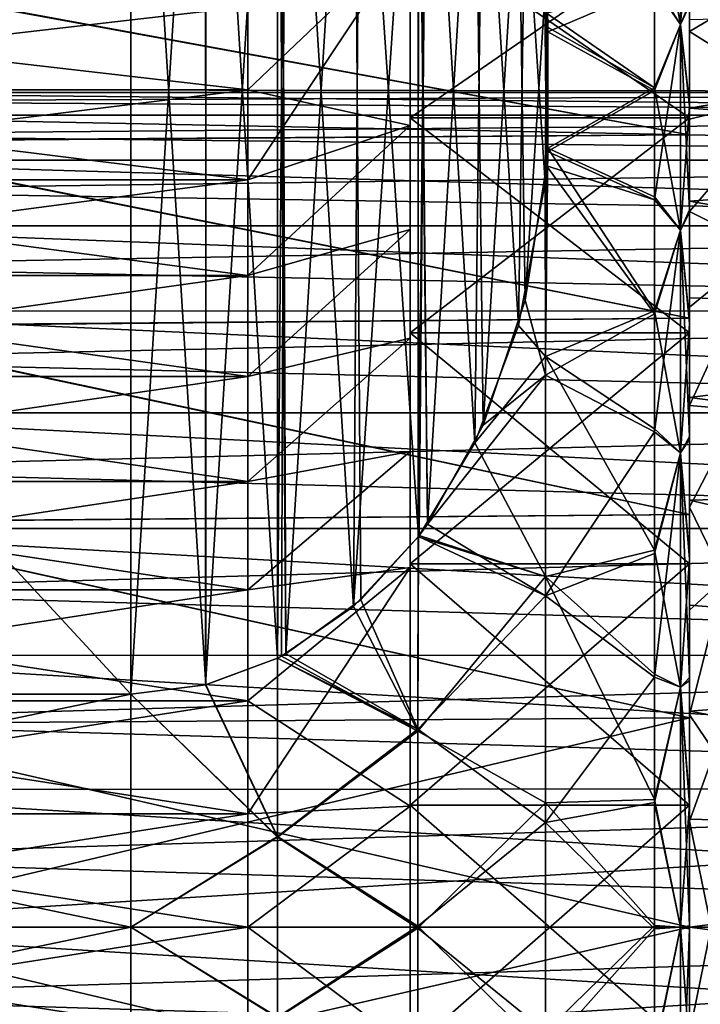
# Model space of a CAD drawing. Header units: metres. Extents: x 26 to 263, y -109 to 109.
# Tile 324 of 656: x 58 to 63, y 76 to 83. Entities that reach past the tile are written whole.
import ezdxf

# ---------------------------------------------------------------- set-up
doc = ezdxf.new("R2010")
doc.units = ezdxf.units.M
doc.layers.add('solid_500750', color=7, linetype='CONTINUOUS')

msp = doc.modelspace()

# ---------------------------------------------------------------- linework, layer by layer
at = {"layer": 'solid_500750'}
for points in [[(58.760601, 86.630127, -15.062011), (50.760601, 77.969872, -20.06201), (50.760601, 86.630127, -15.062011)], [(58.760601, 86.630127, -15.062011), (58.760601, 77.969872, -20.06201), (50.760601, 77.969872, -20.06201)], [(58.760601, 77.969872, 5.7226), (50.760601, 86.630127, 0.722599), (50.760601, 77.969872, 5.7226)], [(58.760601, 77.969872, 5.7226), (58.760601, 86.630127, 0.722599), (50.760601, 86.630127, 0.722599)], [(59.299637, 86.563477, -15.100492), (58.760601, 77.969872, -20.06201), (58.760601, 86.630127, -15.062011)], [(59.299049, 78.036392, 5.684196), (58.760601, 86.630127, 0.722599), (58.760601, 77.969872, 5.7226)], [(59.296432, 86.564552, 0.760458), (58.760601, 86.630127, 0.722599), (59.299049, 78.036392, 5.684196)], [(59.296757, 78.03553, -20.024105), (58.760601, 77.969872, -20.06201), (59.299637, 86.563477, -15.100492)], [(59.296432, 86.564552, 0.760458), (59.299049, 78.036392, 5.684196), (59.810482, 78.227882, 5.573639)], [(59.296432, 86.564552, 0.760458), (59.810482, 78.227882, 5.573639), (59.810947, 86.372299, 0.871454)], [(59.296757, 78.03553, -20.024105), (59.299637, 86.563477, -15.100492), (59.810547, 86.372108, -15.210976)], [(59.296757, 78.03553, -20.024105), (59.810547, 86.372108, -15.210976), (59.810955, 78.227699, -19.913153)], [(59.810947, 86.372299, 0.871454), (59.810482, 78.227882, 5.573639), (59.86974, 78.259109, 5.555609)], [(59.810955, 78.227699, -19.913153), (59.810547, 86.372108, -15.210976), (59.869553, 86.341019, -15.228925)], [(59.83873, 86.357964, 0.879731), (59.810947, 86.372299, 0.871454), (59.86974, 78.259109, 5.555609)], [(59.839413, 78.242393, -19.904671), (59.810955, 78.227699, -19.913153), (59.869553, 86.341019, -15.228925)], [(60.355129, 86.002655, 1.08487), (59.83873, 86.357964, 0.879731), (59.86974, 78.259109, 5.555609)], [(60.356102, 78.59819, -19.699249), (59.839413, 78.242393, -19.904671), (59.869553, 86.341019, -15.228925)], [(60.356102, 78.59819, -19.699249), (59.869553, 86.341019, -15.228925), (60.407326, 85.95652, -15.450916)], [(60.355129, 86.002655, 1.08487), (59.86974, 78.259109, 5.555609), (60.408428, 78.64447, 5.333119)], [(60.355129, 86.002655, 1.08487), (60.408428, 78.64447, 5.333119), (60.819786, 79.098885, 5.070766)], [(60.355129, 86.002655, 1.08487), (60.819786, 79.098885, 5.070766), (60.817135, 85.504669, 1.372382)], [(60.356102, 78.59819, -19.699249), (60.407326, 85.95652, -15.450916), (60.819721, 85.501205, -15.713792)], [(60.356102, 78.59819, -19.699249), (60.819721, 85.501205, -15.713792), (60.817192, 79.095398, -19.412186)], [(60.817135, 85.504669, 1.372382), (60.819786, 79.098885, 5.070766), (60.884769, 79.187988, 5.019321)], [(60.824238, 85.495216, 1.37784), (60.817135, 85.504669, 1.372382), (60.884769, 79.187988, 5.019321)], [(60.817192, 79.095398, -19.412186), (60.819721, 85.501205, -15.713792), (60.883392, 85.413963, -15.764163)], [(61.223305, 84.833504, 1.759878), (60.824238, 85.495216, 1.37784), (60.884769, 79.187988, 5.019321)], [(60.825344, 79.106262, -19.405916), (60.817192, 79.095398, -19.412186), (60.883392, 85.413963, -15.764163)], [(61.224361, 79.768677, -19.02347), (60.825344, 79.106262, -19.405916), (60.883392, 85.413963, -15.764163)], [(61.224361, 79.768677, -19.02347), (60.883392, 85.413963, -15.764163), (61.282352, 84.706352, -16.172703)], [(61.223305, 84.833504, 1.759878), (60.884769, 79.187988, 5.019321), (61.283642, 79.896553, 4.610232)], [(61.223305, 84.833504, 1.759878), (61.283642, 79.896553, 4.610232), (61.537041, 83.991653, 2.245924)], [(61.224361, 79.768677, -19.02347), (61.282352, 84.706352, -16.172703), (61.537781, 80.611, -18.537153)], [(61.537781, 80.611, -18.537153), (61.282352, 84.706352, -16.172703), (61.583851, 83.811394, -16.689407)], [(62.696014, 82.765228, -16.068329), (62.510601, 83.768112, -15.659689), (62.696014, 84.077682, -14.947389)], [(62.696014, 84.077682, 0.607977), (62.510601, 83.040718, 1.90858), (62.696014, 82.765228, 1.728919)], [(62.696014, 82.765228, -16.068329), (62.696014, 84.077682, -14.947389), (62.760601, 82.92218, -15.504737)], [(62.696014, 84.077682, 0.607977), (62.696014, 82.765228, 1.728919), (62.760601, 83.588524, 0.589672)], [(61.726429, 82.970695, 2.835372), (61.747639, 82.712921, 2.984197), (61.730698, 84.033981, 2.034647)], [(62.510601, 83.040718, 1.90858), (61.730698, 84.033981, 2.034647), (61.747639, 82.712921, 2.984197)], [(61.537041, 83.991653, 2.245924), (61.283642, 79.896553, 4.610232), (61.584633, 80.791809, 4.093354)], [(61.537041, 83.991653, 2.245924), (61.584633, 80.791809, 4.093354), (61.726429, 82.970695, 2.835372)], [(61.537781, 80.611, -18.537153), (61.583851, 83.811394, -16.689407), (61.726715, 81.63221, -17.947561)], [(61.726715, 81.63221, -17.947561), (61.583851, 83.811394, -16.689407), (61.737873, 82.846703, -17.24637)], [(62.696014, 82.765228, -16.068329), (62.510601, 83.059158, -16.23427), (62.510601, 83.768112, -15.659689)], [(62.696014, 82.765228, 1.728919), (62.760601, 82.905258, 1.178748), (62.760601, 83.588524, 0.589672)], [(60.760601, 83.479042, 0.629016), (62.760601, 83.479042, 0.629016), (62.760601, 82.097427, 1.704394)], [(60.760601, 83.479042, 0.629016), (62.760601, 82.097427, 1.704394), (60.760601, 82.097427, 1.704394)], [(60.760601, 82.097427, -16.043806), (62.760601, 82.097427, -16.043806), (62.760601, 83.479042, -14.968427)], [(60.760601, 83.479042, -14.968427), (60.760601, 82.097427, -16.043806), (62.760601, 83.479042, -14.968427)], [(60.760601, 82.042526, -15.933355), (60.760601, 82.097427, -16.043806), (60.760601, 83.479042, -14.968427)], [(60.760601, 83.406883, -14.868403), (60.760601, 82.042526, -15.933355), (60.760601, 83.479042, -14.968427)], [(60.760601, 82.042671, 1.593846), (60.760601, 83.479042, 0.629016), (60.760601, 82.097427, 1.704394)], [(60.760601, 82.042671, 1.593846), (60.760601, 83.407005, 0.528874), (60.760601, 83.479042, 0.629016)], [(62.760601, 82.181732, 1.703867), (62.760601, 82.097427, 1.704394), (62.760601, 83.479042, 0.629016)], [(62.760601, 82.905258, 1.178748), (62.760601, 82.181732, 1.703867), (62.760601, 83.479042, 0.629016)], [(62.760601, 82.92218, -15.504737), (62.760601, 83.479042, -14.968427), (62.760601, 82.097427, -16.043806)], [(59.598598, 82.298134, -0.042226), (60.760601, 83.407005, 0.528874), (60.760601, 82.042671, 1.593846)], [(59.598598, 82.896416, -0.592025), (60.760601, 83.407005, 0.528874), (59.598598, 82.298134, -0.042226)], [(59.598598, 81.653809, -14.793045), (60.760601, 82.042526, -15.933355), (60.760601, 83.406883, -14.868403)], [(59.598598, 82.298004, -14.297295), (60.760601, 83.406883, -14.868403), (59.598598, 82.896286, -13.747509)], [(59.598598, 81.653809, -14.793045), (60.760601, 83.406883, -14.868403), (59.598598, 82.298004, -14.297295)], [(62.760601, 83.313576, 1.080968), (62.760601, 82.715614, 1.523746), (63.72274, 83.285606, 1.151376)], [(62.760601, 83.174477, 0.766727), (62.760601, 82.715614, 1.523746), (62.760601, 83.313576, 1.080968)], [(62.760601, 82.715614, 1.523746), (63.483849, 82.263809, 1.842609), (63.72274, 83.285606, 1.151376)], [(56.410603, 83.139763, -15.136362), (62.760601, 83.174477, -15.106138), (62.760601, 81.976776, -16.002111)], [(56.41061, 83.143684, 0.793587), (62.760601, 81.976776, 1.6627), (62.760601, 83.174477, 0.766727)], [(62.760601, 83.174477, 0.766727), (62.760601, 81.976776, 1.6627), (62.760601, 82.715614, 1.523746)], [(62.760601, 83.174477, -15.106138), (62.760601, 82.801743, -15.689684), (62.760601, 82.167519, -16.122379)], [(62.760601, 81.976776, -16.002111), (62.760601, 83.174477, -15.106138), (62.760601, 82.167519, -16.122379)], [(56.410599, 81.928368, -16.03376), (56.410603, 83.139763, -15.136362), (62.760601, 81.976776, -16.002111)], [(56.41061, 83.143684, 0.793587), (56.410614, 81.932594, 1.691664), (62.760601, 81.976776, 1.6627)], [(61.737873, 82.846703, -17.24637), (62.510601, 83.059158, -16.23427), (62.510601, 82.313019, -16.745514)], [(62.510601, 82.293678, 2.41822), (62.510601, 83.040718, 1.90858), (61.747639, 82.712921, 2.984197)], [(62.696014, 82.765228, -16.068329), (62.510601, 82.313019, -16.745514), (62.510601, 83.059158, -16.23427)], [(62.696014, 82.765228, 1.728919), (62.510601, 83.040718, 1.90858), (62.510601, 82.293678, 2.41822)], [(61.726429, 82.970695, 2.835372), (61.584633, 80.791809, 4.093354), (61.737976, 81.754631, 3.537469)], [(61.726429, 82.970695, 2.835372), (61.737976, 81.754631, 3.537469), (61.747639, 82.712921, 2.984197)], [(59.598598, 82.896286, -13.747509), (54.4226, 82.896523, -13.747274), (54.4226, 82.298271, -14.29707)], [(59.598598, 82.896416, -0.592025), (59.598598, 82.298134, -0.042226), (54.4226, 82.895927, -0.591542)], [(59.598598, 82.298004, -14.297295), (59.598598, 82.896286, -13.747509), (54.4226, 82.298271, -14.29707)], [(59.598598, 82.298134, -0.042226), (54.4226, 82.297638, -0.04181), (54.4226, 82.895927, -0.591542)], [(62.696014, 82.765228, -16.068329), (62.760601, 82.92218, -15.504737), (62.760601, 82.19957, -16.031425)], [(62.696014, 82.765228, 1.728919), (62.760601, 82.181732, 1.703867), (62.760601, 82.905258, 1.178748)], [(62.760601, 82.19957, -16.031425), (62.760601, 82.92218, -15.504737), (62.760601, 82.097427, -16.043806)], [(62.760601, 82.167519, -16.122379), (67.093597, 82.907692, -15.704839), (67.285233, 81.834213, -16.387434)], [(62.760601, 82.167519, -16.122379), (62.760601, 82.801743, -15.689684), (67.093597, 82.907692, -15.704839)], [(61.726715, 81.63221, -17.947561), (61.737873, 82.846703, -17.24637), (61.747158, 81.879791, -17.804621)], [(61.745243, 82.746071, -17.30447), (61.737873, 82.846703, -17.24637), (62.510601, 82.313019, -16.745514)], [(61.747158, 81.879791, -17.804621), (61.737873, 82.846703, -17.24637), (61.745243, 82.746071, -17.30447)], [(61.747158, 81.879791, -17.804621), (61.745243, 82.746071, -17.30447), (62.510601, 82.313019, -16.745514)], [(62.696014, 81.293579, -16.970158), (62.510601, 82.313019, -16.745514), (62.696014, 82.765228, -16.068329)], [(62.696014, 82.765228, 1.728919), (62.510601, 82.293678, 2.41822), (62.510601, 81.510674, 2.865302)], [(62.696014, 82.765228, 1.728919), (62.510601, 81.510674, 2.865302), (62.696014, 81.293579, 2.630747)], [(62.696014, 82.765228, -16.068329), (62.760601, 82.19957, -16.031425), (62.760601, 81.438606, -16.493156)], [(62.696014, 81.293579, -16.970158), (62.696014, 82.765228, -16.068329), (62.760601, 81.438606, -16.493156)], [(62.696014, 82.765228, 1.728919), (62.696014, 81.293579, 2.630747), (62.760601, 82.181732, 1.703867)], [(61.747639, 82.712921, 2.984197), (61.737976, 81.754631, 3.537469), (61.745438, 81.85701, 3.478362)], [(62.510601, 82.293678, 2.41822), (61.747639, 82.712921, 2.984197), (61.745438, 81.85701, 3.478362)], [(62.760601, 82.715614, 1.523746), (62.760601, 82.087814, 1.923639), (63.483849, 82.263809, 1.842609)], [(62.760601, 81.976776, 1.6627), (62.760601, 82.087814, 1.923639), (62.760601, 82.715614, 1.523746)], [(61.747158, 81.879791, -17.804621), (62.510601, 82.313019, -16.745514), (62.510601, 81.53083, -17.194223)], [(62.696014, 81.293579, -16.970158), (62.510601, 81.53083, -17.194223), (62.510601, 82.313019, -16.745514)], [(59.598598, 82.298004, -14.297295), (54.4226, 82.298271, -14.29707), (54.4226, 81.654114, -14.792826)], [(59.598598, 82.298134, -0.042226), (59.598598, 81.653946, 0.453534), (54.4226, 82.297638, -0.04181)], [(59.598598, 81.653809, -14.793045), (59.598598, 82.298004, -14.297295), (54.4226, 81.654114, -14.792826)], [(59.598598, 81.653946, 0.453534), (54.4226, 81.653427, 0.453902), (54.4226, 82.297638, -0.04181)], [(55.760601, 82.300003, -7.169695), (71.760597, 82.279137, -7.66371), (71.760597, 82.279137, -6.675701)], [(55.760601, 82.300003, -7.169695), (55.760601, 82.279503, -7.665216), (71.760597, 82.279137, -7.66371)], [(55.760601, 82.279503, -6.674174), (55.760601, 82.300003, -7.169695), (71.760597, 82.279137, -6.675701)], [(55.760601, 82.279503, -7.665216), (55.760601, 82.218155, -8.157348), (71.760597, 82.279137, -7.66371)], [(55.760601, 82.279503, -6.674174), (71.760597, 82.279137, -6.675701), (71.760597, 82.11618, -5.696024)], [(55.760601, 82.218155, -6.182043), (55.760601, 82.279503, -6.674174), (71.760597, 82.11618, -5.696024)], [(55.760601, 82.218155, -8.157348), (71.760597, 82.11618, -8.643387), (71.760597, 82.279137, -7.66371)], [(59.598598, 82.298134, -0.042226), (60.760601, 82.042671, 1.593846), (59.598598, 81.653946, 0.453534)], [(62.510601, 81.510674, 2.865302), (62.510601, 82.293678, 2.41822), (61.745438, 81.85701, 3.478362)], [(62.760601, 81.426514, 2.28342), (63.283379, 81.166252, 2.421638), (63.483849, 82.263809, 1.842609)], [(62.760601, 82.087814, 1.923639), (62.760601, 81.426514, 2.28342), (63.483849, 82.263809, 1.842609)], [(55.760601, 82.218155, -8.157348), (55.760601, 82.116371, -8.642727), (71.760597, 82.11618, -8.643387)], [(55.760601, 82.116371, -5.696664), (55.760601, 82.218155, -6.182043), (71.760597, 82.11618, -5.696024)], [(62.696014, 81.293579, 2.630747), (62.760601, 81.41996, 2.163998), (62.760601, 82.181732, 1.703867)], [(62.760601, 81.438606, -16.493156), (62.760601, 82.19957, -16.031425), (62.760601, 82.097427, -16.043806)], [(62.760601, 82.181732, 1.703867), (62.760601, 81.41996, 2.163998), (62.760601, 82.097427, 1.704394)], [(62.760601, 81.501144, -16.511282), (62.760601, 82.167519, -16.122379), (67.285233, 81.834213, -16.387434)], [(62.760601, 81.976776, -16.002111), (62.760601, 82.167519, -16.122379), (62.760601, 81.501144, -16.511282)], [(55.760601, 82.116371, -8.642727), (55.760601, 81.974854, -9.118041), (71.760597, 82.11618, -8.643387)], [(55.760601, 82.116371, -5.696664), (71.760597, 82.11618, -5.696024), (71.760597, 81.793785, -4.759147)], [(55.760601, 81.974846, -5.221351), (55.760601, 82.116371, -5.696664), (71.760597, 81.793785, -4.759147)], [(55.760601, 81.974854, -9.118041), (71.760597, 81.793785, -9.580264), (71.760597, 82.11618, -8.643387)], [(60.760601, 82.097427, 1.704394), (62.760601, 82.097427, 1.704394), (62.760601, 80.558273, 2.537331)], [(60.760601, 82.097427, 1.704394), (62.760601, 80.558273, 2.537331), (60.760601, 80.558273, 2.537331)], [(60.760601, 80.558273, -16.876741), (62.760601, 80.558273, -16.876741), (62.760601, 82.097427, -16.043806)], [(60.760601, 82.097427, -16.043806), (60.760601, 80.558273, -16.876741), (62.760601, 82.097427, -16.043806)], [(60.760601, 80.518303, -16.760509), (60.760601, 80.558273, -16.876741), (60.760601, 82.097427, -16.043806)], [(60.760601, 81.297615, -16.378344), (60.760601, 80.518303, -16.760509), (60.760601, 82.097427, -16.043806)], [(60.760601, 82.042526, -15.933355), (60.760601, 81.297615, -16.378344), (60.760601, 82.097427, -16.043806)], [(60.760601, 81.297783, 2.038844), (60.760601, 82.097427, 1.704394), (60.760601, 80.558273, 2.537331)], [(60.760601, 81.297783, 2.038844), (60.760601, 82.042671, 1.593846), (60.760601, 82.097427, 1.704394)], [(62.760601, 81.41996, 2.163998), (62.760601, 80.558273, 2.537331), (62.760601, 82.097427, 1.704394)], [(62.760601, 81.438606, -16.493156), (62.760601, 82.097427, -16.043806), (62.760601, 80.558273, -16.876741)], [(59.598598, 80.968063, 0.891791), (60.760601, 82.042671, 1.593846), (60.760601, 81.297783, 2.038844)], [(59.598598, 81.653946, 0.453534), (60.760601, 82.042671, 1.593846), (59.598598, 80.968063, 0.891791)], [(59.598598, 80.967911, -15.231293), (60.760601, 81.297615, -16.378344), (60.760601, 82.042526, -15.933355)], [(59.598598, 80.967911, -15.231293), (60.760601, 82.042526, -15.933355), (59.598598, 81.653809, -14.793045)], [(62.760601, 81.976776, 1.6627), (62.760601, 81.426514, 2.28342), (62.760601, 82.087814, 1.923639)], [(55.760601, 81.974854, -9.118041), (55.760601, 81.794571, -9.58004), (71.760597, 81.793785, -9.580264)], [(55.760601, 81.794563, -4.759351), (55.760601, 81.974846, -5.221351), (71.760597, 81.793785, -4.759147)], [(56.410599, 81.928368, -16.03376), (62.760601, 81.976776, -16.002111), (62.760601, 80.663048, -16.720224)], [(56.410614, 81.932594, 1.691664), (62.760601, 80.663048, 2.380813), (62.760601, 81.976776, 1.6627)], [(62.760601, 81.976776, 1.6627), (62.760601, 80.663048, 2.380813), (62.760601, 81.426514, 2.28342)], [(62.760601, 81.976776, -16.002111), (62.760601, 81.501144, -16.511282), (62.760601, 80.807663, -16.853626)], [(62.760601, 80.663048, -16.720224), (62.760601, 81.976776, -16.002111), (62.760601, 80.807663, -16.853626)], [(56.410591, 80.603943, -16.74708), (56.410599, 81.928368, -16.03376), (62.760601, 80.663048, -16.720224)], [(56.410614, 81.932594, 1.691664), (56.410599, 80.607994, 2.405846), (62.760601, 80.663048, 2.380813)], [(61.726715, 81.63221, -17.947561), (61.747158, 81.879791, -17.804621), (61.730698, 80.38826, -18.475487)], [(61.730698, 80.38826, -18.475487), (61.747158, 81.879791, -17.804621), (62.510601, 80.715164, -17.579264)], [(62.510601, 81.510674, 2.865302), (61.745438, 81.85701, 3.478362), (61.737976, 81.754631, 3.537469)], [(61.747158, 81.879791, -17.804621), (62.510601, 81.53083, -17.194223), (62.510601, 80.715164, -17.579264)], [(62.760601, 81.501144, -16.511282), (67.285233, 81.834213, -16.387434), (67.441742, 80.685356, -16.945509)], [(55.760601, 81.794571, -9.58004), (55.760601, 81.576744, -10.025568), (71.760597, 81.793785, -9.580264)], [(55.760601, 81.794563, -4.759351), (71.760597, 81.793785, -4.759147), (71.760597, 81.3237, -3.889625)], [(55.760601, 81.576736, -4.313823), (55.760601, 81.794563, -4.759351), (71.760597, 81.3237, -3.889625)], [(55.760601, 81.576744, -10.025568), (71.760597, 81.3237, -10.449785), (71.760597, 81.793785, -9.580264)], [(61.584633, 80.791809, 4.093354), (61.730698, 80.255356, 4.183254), (61.737976, 81.754631, 3.537469)], [(62.510601, 80.694206, 3.248715), (61.737976, 81.754631, 3.537469), (61.730698, 80.255356, 4.183254)], [(62.510601, 80.694206, 3.248715), (62.510601, 81.510674, 2.865302), (61.737976, 81.754631, 3.537469)], [(59.598598, 81.653809, -14.793045), (54.4226, 81.654114, -14.792826), (54.4226, 80.968262, -15.231086)], [(59.598598, 81.653946, 0.453534), (59.598598, 80.968063, 0.891791), (54.4226, 81.653427, 0.453902)], [(59.598598, 80.967911, -15.231293), (59.598598, 81.653809, -14.793045), (54.4226, 80.968262, -15.231086)], [(59.598598, 80.968063, 0.891791), (54.4226, 80.967506, 0.892112), (54.4226, 81.653427, 0.453902)], [(61.537781, 80.611, -18.537153), (61.726715, 81.63221, -17.947561), (61.730698, 80.38826, -18.475487)], [(55.760601, 81.576744, -10.025568), (55.760601, 81.322876, -10.451587), (71.760597, 81.3237, -10.449785)], [(55.760601, 81.322861, -3.887804), (55.760601, 81.576736, -4.313823), (71.760597, 81.3237, -3.889625)], [(62.696014, 81.293579, -16.970158), (62.510601, 80.715164, -17.579264), (62.510601, 81.53083, -17.194223)], [(62.696014, 81.293579, 2.630747), (62.510601, 81.510674, 2.865302), (62.510601, 80.694206, 3.248715)], [(62.760601, 80.807663, -16.853626), (62.760601, 81.501144, -16.511282), (67.441742, 80.685356, -16.945509)], [(62.696014, 81.293579, -16.970158), (62.760601, 81.438606, -16.493156), (62.760601, 80.642288, -16.889585)], [(62.696014, 81.293579, 2.630747), (62.760601, 80.622849, 2.558831), (62.760601, 81.41996, 2.163998)], [(62.760601, 80.642288, -16.889585), (62.760601, 81.438606, -16.493156), (62.760601, 80.558273, -16.876741)], [(62.760601, 81.426514, 2.28342), (62.760601, 80.741142, 2.598285), (63.283379, 81.166252, 2.421638)], [(62.760601, 80.663048, 2.380813), (62.760601, 80.741142, 2.598285), (62.760601, 81.426514, 2.28342)], [(62.760601, 81.41996, 2.163998), (62.760601, 80.622849, 2.558831), (62.760601, 80.558273, 2.537331)], [(55.760601, 81.034683, -10.855188), (71.760597, 80.713097, -11.234472), (71.760597, 81.3237, -10.449785)], [(55.760601, 81.322876, -10.451587), (55.760601, 81.034683, -10.855188), (71.760597, 81.3237, -10.449785)], [(55.760601, 81.322861, -3.887804), (71.760597, 81.3237, -3.889625), (71.760597, 80.713097, -3.104938)], [(55.760601, 81.034668, -3.484202), (55.760601, 81.322861, -3.887804), (71.760597, 80.713097, -3.104938)], [(59.598598, 80.245644, 1.268922), (60.760601, 81.297783, 2.038844), (60.760601, 80.518471, 2.421023)], [(59.598598, 80.968063, 0.891791), (60.760601, 81.297783, 2.038844), (59.598598, 80.245644, 1.268922)], [(59.598598, 80.245476, -15.608411), (60.760601, 80.518303, -16.760509), (60.760601, 81.297615, -16.378344)], [(59.598598, 80.245476, -15.608411), (60.760601, 81.297615, -16.378344), (59.598598, 80.967911, -15.231293)], [(60.760601, 80.518471, 2.421023), (60.760601, 81.297783, 2.038844), (60.760601, 80.558273, 2.537331)], [(62.696014, 79.698975, -17.630665), (62.510601, 80.715164, -17.579264), (62.696014, 81.293579, -16.970158)], [(62.696014, 81.293579, 2.630747), (62.510601, 80.694206, 3.248715), (62.510601, 79.848434, 3.566269)], [(62.696014, 81.293579, 2.630747), (62.510601, 79.848434, 3.566269), (62.696014, 79.698975, 3.291255)], [(62.696014, 81.293579, -16.970158), (62.760601, 80.642288, -16.889585), (62.760601, 79.815147, -17.218323)], [(62.696014, 79.698975, -17.630665), (62.696014, 81.293579, -16.970158), (62.760601, 79.815147, -17.218323)], [(62.696014, 81.293579, 2.630747), (62.696014, 79.698975, 3.291255), (62.760601, 80.622849, 2.558831)], [(62.760601, 80.036697, 2.864899), (63.124561, 80.005959, 2.879851), (63.283379, 81.166252, 2.421638)], [(62.760601, 80.741142, 2.598285), (62.760601, 80.036697, 2.864899), (63.283379, 81.166252, 2.421638)], [(59.598598, 80.967911, -15.231293), (54.4226, 80.968262, -15.231086), (54.4226, 80.245872, -15.608225)], [(59.598598, 80.968063, 0.891791), (59.598598, 80.245644, 1.268922), (54.4226, 80.967506, 0.892112)], [(59.598598, 80.245476, -15.608411), (59.598598, 80.967911, -15.231293), (54.4226, 80.245872, -15.608225)], [(59.598598, 80.245644, 1.268922), (54.4226, 80.245071, 1.269191), (54.4226, 80.967506, 0.892112)], [(55.760601, 81.034683, -10.855188), (55.760601, 80.714142, -11.233614), (71.760597, 80.713097, -11.234472)], [(55.760601, 80.714119, -3.105775), (55.760601, 81.034668, -3.484202), (71.760597, 80.713097, -3.104938)], [(61.584633, 80.791809, 4.093354), (61.283642, 79.896553, 4.610232), (61.730698, 80.255356, 4.183254)], [(62.760601, 80.094673, -17.144438), (62.760601, 80.807663, -16.853626), (67.441742, 80.685356, -16.945509)], [(62.760601, 80.663048, -16.720224), (62.760601, 80.807663, -16.853626), (62.760601, 80.094673, -17.144438)], [(55.760601, 80.714142, -11.233614), (55.760601, 80.363441, -11.584275), (71.760597, 80.713097, -11.234472)], [(55.760601, 80.714119, -3.105775), (71.760597, 80.713097, -3.104938), (71.760597, 79.985062, -2.435524)], [(55.760601, 80.363419, -2.755115), (55.760601, 80.714119, -3.105775), (71.760597, 79.985062, -2.435524)], [(55.760601, 80.363441, -11.584275), (71.760597, 79.985062, -11.903888), (71.760597, 80.713097, -11.234472)], [(61.730698, 80.38826, -18.475487), (62.510601, 80.715164, -17.579264), (62.510601, 79.870071, -17.898502)], [(62.510601, 79.848434, 3.566269), (62.510601, 80.694206, 3.248715), (61.730698, 80.255356, 4.183254)], [(62.696014, 79.698975, -17.630665), (62.510601, 79.870071, -17.898502), (62.510601, 80.715164, -17.579264)], [(62.760601, 80.663048, 2.380813), (62.760601, 80.036697, 2.864899), (62.760601, 80.741142, 2.598285)], [(62.760601, 80.094673, -17.144438), (67.441742, 80.685356, -16.945509), (67.560753, 79.476051, -17.37018)], [(56.410591, 80.603943, -16.74708), (62.760601, 80.663048, -16.720224), (62.760601, 79.256363, -17.244511)], [(56.410599, 80.607994, 2.405846), (62.760601, 79.256363, 2.9051), (62.760601, 80.663048, 2.380813)], [(62.696014, 79.698975, 3.291255), (62.760601, 79.795006, 2.885934), (62.760601, 80.622849, 2.558831)], [(62.760601, 80.663048, 2.380813), (62.760601, 79.256363, 2.9051), (62.760601, 80.036697, 2.864899)], [(62.760601, 80.663048, -16.720224), (62.760601, 80.094673, -17.144438), (62.760601, 79.358177, -17.385464)], [(62.760601, 79.256363, -17.244511), (62.760601, 80.663048, -16.720224), (62.760601, 79.358177, -17.385464)], [(62.760601, 80.642288, -16.889585), (62.760601, 80.558273, -16.876741), (62.760601, 78.902084, -17.445299)], [(62.760601, 79.815147, -17.218323), (62.760601, 80.642288, -16.889585), (62.760601, 78.902084, -17.445299)], [(62.760601, 80.622849, 2.558831), (62.760601, 79.795006, 2.885934), (62.760601, 80.558273, 2.537331)], [(56.410717, 79.20134, -17.260902), (56.410591, 80.603943, -16.74708), (62.760601, 79.256363, -17.244511)], [(56.410599, 80.607994, 2.405846), (56.410767, 79.204521, 2.920575), (62.760601, 79.256363, 2.9051)], [(60.760601, 80.558273, 2.537331), (62.760601, 80.558273, 2.537331), (62.760601, 78.902084, 3.105889)], [(60.760601, 80.558273, 2.537331), (62.760601, 78.902084, 3.105889), (60.760601, 78.902084, 3.105889)], [(60.760601, 78.902084, -17.445299), (62.760601, 78.902084, -17.445299), (62.760601, 80.558273, -16.876741)], [(60.760601, 80.558273, -16.876741), (60.760601, 78.902084, -17.445299), (62.760601, 80.558273, -16.876741)], [(60.760601, 78.877434, -17.325182), (60.760601, 78.902084, -17.445299), (60.760601, 80.558273, -16.876741)], [(60.760601, 79.708626, -17.077141), (60.760601, 78.877434, -17.325182), (60.760601, 80.558273, -16.876741)], [(60.760601, 80.518303, -16.760509), (60.760601, 79.708626, -17.077141), (60.760601, 80.558273, -16.876741)], [(60.760601, 79.708801, 2.737669), (60.760601, 80.558273, 2.537331), (60.760601, 78.902084, 3.105889)], [(60.760601, 79.708801, 2.737669), (60.760601, 80.518471, 2.421023), (60.760601, 80.558273, 2.537331)], [(61.224361, 79.768677, -19.02347), (61.537781, 80.611, -18.537153), (61.730698, 80.38826, -18.475487)], [(62.760601, 79.795006, 2.885934), (62.760601, 78.902084, 3.105889), (62.760601, 80.558273, 2.537331)], [(59.598598, 79.492889, 1.581524), (60.760601, 80.518471, 2.421023), (60.760601, 79.708801, 2.737669)], [(59.598598, 80.245644, 1.268922), (60.760601, 80.518471, 2.421023), (59.598598, 79.492889, 1.581524)], [(59.598598, 79.492714, -15.920999), (60.760601, 79.708626, -17.077141), (60.760601, 80.518303, -16.760509)], [(59.598598, 79.492714, -15.920999), (60.760601, 80.518303, -16.760509), (59.598598, 80.245476, -15.608411)], [(55.760601, 80.363441, -11.584275), (55.760601, 79.984985, -11.904775), (71.760597, 79.985062, -11.903888)], [(55.760601, 79.984962, -2.434615), (55.760601, 80.363419, -2.755115), (71.760597, 79.985062, -2.435524)], [(61.224361, 79.768677, -19.02347), (61.730698, 80.38826, -18.475487), (61.730698, 78.812424, -18.926502)], [(61.730698, 80.38826, -18.475487), (62.510601, 79.870071, -17.898502), (62.510601, 79.000389, -18.149708)], [(61.730698, 78.812424, -18.926502), (61.730698, 80.38826, -18.475487), (62.510601, 79.000389, -18.149708)], [(59.598598, 80.245476, -15.608411), (54.4226, 80.245872, -15.608225), (54.4226, 79.493141, -15.920841)], [(59.598598, 80.245644, 1.268922), (59.598598, 79.492889, 1.581524), (54.4226, 80.245071, 1.269191)], [(59.598598, 79.492714, -15.920999), (59.598598, 80.245476, -15.608411), (54.4226, 79.493141, -15.920841)], [(59.598598, 79.492889, 1.581524), (54.4226, 79.492302, 1.581736), (54.4226, 80.245071, 1.269191)], [(60.884769, 79.187988, 5.019321), (61.730698, 78.674339, 4.615754), (61.730698, 80.255356, 4.183254)], [(61.283642, 79.896553, 4.610232), (60.884769, 79.187988, 5.019321), (61.730698, 80.255356, 4.183254)], [(62.510601, 79.848434, 3.566269), (61.730698, 80.255356, 4.183254), (61.730698, 78.674339, 4.615754)], [(62.760601, 79.358177, -17.385464), (62.760601, 80.094673, -17.144438), (67.560753, 79.476051, -17.37018)], [(55.760601, 79.581352, -12.192925), (71.760597, 79.156815, -12.445831), (71.760597, 79.985062, -11.903888)], [(55.760601, 79.984985, -11.904775), (55.760601, 79.581352, -12.192925), (71.760597, 79.985062, -11.903888)], [(55.760601, 79.984962, -2.434615), (71.760597, 79.985062, -2.435524), (71.760597, 79.156815, -1.89358)], [(55.760601, 79.581322, -2.146466), (55.760601, 79.984962, -2.434615), (71.760597, 79.156815, -1.89358)], [(62.760601, 80.036697, 2.864899), (62.760601, 79.309753, 3.085146), (63.124561, 80.005959, 2.879851)], [(62.760601, 79.256363, 2.9051), (62.760601, 79.309753, 3.085146), (62.760601, 80.036697, 2.864899)], [(62.760601, 79.309753, 3.085146), (63.009624, 78.797462, 3.21126), (63.124561, 80.005959, 2.879851)], [(62.510601, 78.978195, 3.815729), (62.510601, 79.848434, 3.566269), (61.730698, 78.674339, 4.615754)], [(62.696014, 79.698975, -17.630665), (62.510601, 79.000389, -18.149708), (62.510601, 79.870071, -17.898502)], [(62.696014, 79.698975, 3.291255), (62.510601, 79.848434, 3.566269), (62.510601, 78.978195, 3.815729)], [(61.224361, 79.768677, -19.02347), (61.730698, 78.812424, -18.926502), (60.825344, 79.106262, -19.405916)], [(62.696014, 79.698975, -17.630665), (62.760601, 79.815147, -17.218323), (62.760601, 78.960075, -17.477661)], [(62.696014, 79.698975, 3.291255), (62.760601, 78.939384, 3.143568), (62.760601, 79.795006, 2.885934)], [(62.760601, 78.960075, -17.477661), (62.760601, 79.815147, -17.218323), (62.760601, 78.902084, -17.445299)], [(62.760601, 79.795006, 2.885934), (62.760601, 78.939384, 3.143568), (62.760601, 78.902084, 3.105889)], [(59.598598, 78.71582, 1.827091), (60.760601, 79.708801, 2.737669), (60.760601, 78.877617, 2.985726)], [(59.598598, 79.492889, 1.581524), (60.760601, 79.708801, 2.737669), (59.598598, 78.71582, 1.827091)], [(59.598598, 78.715645, -16.16655), (60.760601, 78.877434, -17.325182), (60.760601, 79.708626, -17.077141)], [(59.598598, 78.715645, -16.16655), (60.760601, 79.708626, -17.077141), (59.598598, 79.492714, -15.920999)], [(60.760601, 78.877617, 2.985726), (60.760601, 79.708801, 2.737669), (60.760601, 78.902084, 3.105889)], [(62.696014, 78.020668, -18.03359), (62.510601, 79.000389, -18.149708), (62.696014, 79.698975, -17.630665)], [(62.696014, 79.698975, 3.291255), (62.510601, 78.978195, 3.815729), (62.510601, 78.090927, 3.994751)], [(62.696014, 79.698975, 3.291255), (62.510601, 78.090927, 3.994751), (62.696014, 78.020668, 3.694179)], [(62.696014, 79.698975, -17.630665), (62.760601, 78.960075, -17.477661), (62.760601, 78.087837, -17.664177)], [(62.696014, 78.020668, -18.03359), (62.696014, 79.698975, -17.630665), (62.760601, 78.087837, -17.664177)], [(62.696014, 79.698975, 3.291255), (62.696014, 78.020668, 3.694179), (62.760601, 78.939384, 3.143568)], [(55.760601, 79.581352, -12.192925), (55.760601, 79.155312, -12.446752), (71.760597, 79.156815, -12.445831)], [(55.760601, 79.155281, -1.892643), (55.760601, 79.581322, -2.146466), (71.760597, 79.156815, -1.89358)], [(59.598598, 79.492714, -15.920999), (54.4226, 79.493141, -15.920841), (54.4226, 78.716103, -16.166428)], [(59.598598, 79.492889, 1.581524), (59.598598, 78.71582, 1.827091), (54.4226, 79.492302, 1.581736)], [(59.598598, 78.715645, -16.16655), (59.598598, 79.492714, -15.920999), (54.4226, 78.716103, -16.166428)], [(59.598598, 78.71582, 1.827091), (54.4226, 78.715248, 1.827245), (54.4226, 79.492302, 1.581736)], [(62.760601, 79.358177, -17.385464), (67.560753, 79.476051, -17.37018), (67.640984, 78.223091, -17.656614)], [(62.760601, 78.607033, -17.574493), (62.760601, 79.358177, -17.385464), (67.640984, 78.223091, -17.656614)], [(62.760601, 79.256363, -17.244511), (62.760601, 79.358177, -17.385464), (62.760601, 78.607033, -17.574493)], [(62.760601, 79.309753, 3.085146), (62.760601, 78.570335, 3.257228), (63.009624, 78.797462, 3.21126)], [(62.760601, 79.256363, 2.9051), (62.760601, 78.570335, 3.257228), (62.760601, 79.309753, 3.085146)], [(56.410717, 79.20134, -17.260902), (62.760601, 79.256363, -17.244511), (62.760601, 77.8004, -17.561569)], [(56.410767, 79.204521, 2.920575), (62.760601, 77.8004, 3.222159), (62.760601, 79.256363, 2.9051)], [(56.410767, 79.204521, 2.920575), (56.410801, 77.757698, 3.228617), (62.760601, 77.8004, 3.222159)], [(62.760601, 79.256363, 2.9051), (62.760601, 77.8004, 3.222159), (62.760601, 78.570335, 3.257228)], [(62.760601, 79.256363, -17.244511), (62.760601, 78.607033, -17.574493), (62.760601, 77.846619, -17.709667)], [(62.760601, 77.8004, -17.561569), (62.760601, 79.256363, -17.244511), (62.760601, 77.846619, -17.709667)], [(55.760601, 78.709778, -12.66452), (71.760597, 78.246506, -12.844773), (71.760597, 79.156815, -12.445831)], [(55.760601, 79.155312, -12.446752), (55.760601, 78.709778, -12.66452), (71.760597, 79.156815, -12.445831)], [(55.760601, 79.155281, -1.892643), (71.760597, 79.156815, -1.89358), (71.760597, 78.246506, -1.494638)], [(55.760601, 78.709747, -1.674878), (55.760601, 79.155281, -1.892643), (71.760597, 78.246506, -1.494638)], [(56.410748, 77.755905, -17.568279), (56.410717, 79.20134, -17.260902), (62.760601, 77.8004, -17.561569)], [(60.884769, 79.187988, 5.019321), (60.819786, 79.098885, 5.070766), (61.730698, 78.674339, 4.615754)], [(60.356102, 78.59819, -19.699249), (60.817192, 79.095398, -19.412186), (60.816822, 77.703758, -19.648624)], [(60.816822, 77.71804, 5.307598), (60.819786, 79.098885, 5.070766), (60.408428, 78.64447, 5.333119)], [(60.816822, 77.71804, 5.307598), (61.730698, 78.674339, 4.615754), (60.819786, 79.098885, 5.070766)], [(60.817192, 79.095398, -19.412186), (61.730698, 78.812424, -18.926502), (60.816822, 77.703758, -19.648624)], [(60.825344, 79.106262, -19.405916), (61.730698, 78.812424, -18.926502), (60.817192, 79.095398, -19.412186)], [(61.730698, 78.812424, -18.926502), (62.510601, 79.000389, -18.149708), (62.510601, 78.113487, -18.330521)], [(62.696014, 78.020668, -18.03359), (62.510601, 78.113487, -18.330521), (62.510601, 79.000389, -18.149708)], [(62.510601, 78.090927, 3.994751), (62.510601, 78.978195, 3.815729), (61.730698, 78.674339, 4.615754)], [(62.696014, 78.020668, 3.694179), (62.760601, 78.066765, 3.328336), (62.760601, 78.939384, 3.143568)], [(62.760601, 78.960075, -17.477661), (62.760601, 78.902084, -17.445299), (62.760601, 77.175018, -17.733509)], [(62.760601, 78.087837, -17.664177), (62.760601, 78.960075, -17.477661), (62.760601, 77.175018, -17.733509)], [(62.760601, 78.939384, 3.143568), (62.760601, 78.066765, 3.328336), (62.760601, 78.902084, 3.105889)], [(59.598598, 77.920692, 2.003729), (60.760601, 78.877617, 2.985726), (60.760601, 77.167038, 3.27177)], [(59.598598, 78.71582, 1.827091), (60.760601, 78.877617, 2.985726), (59.598598, 77.920692, 2.003729)], [(59.598598, 77.113235, -16.44964), (60.760601, 77.166855, -17.611197), (60.760601, 78.877434, -17.325182)], [(59.598598, 77.920509, -16.343172), (60.760601, 78.877434, -17.325182), (59.598598, 78.715645, -16.16655)], [(59.598598, 77.113235, -16.44964), (60.760601, 78.877434, -17.325182), (59.598598, 77.920509, -16.343172)], [(60.760601, 78.902084, 3.105889), (62.760601, 78.902084, 3.105889), (62.760601, 77.175018, 3.394099)], [(60.760601, 78.902084, 3.105889), (62.760601, 77.175018, 3.394099), (60.760601, 77.175018, 3.394099)], [(60.760601, 77.175018, -17.733509), (62.760601, 77.175018, -17.733509), (62.760601, 78.902084, -17.445299)], [(60.760601, 78.902084, -17.445299), (60.760601, 77.175018, -17.733509), (62.760601, 78.902084, -17.445299)], [(60.760601, 77.166855, -17.611197), (60.760601, 77.175018, -17.733509), (60.760601, 78.902084, -17.445299)], [(60.760601, 78.877434, -17.325182), (60.760601, 77.166855, -17.611197), (60.760601, 78.902084, -17.445299)], [(60.760601, 77.167038, 3.27177), (60.760601, 78.902084, 3.105889), (60.760601, 77.175018, 3.394099)], [(60.760601, 77.167038, 3.27177), (60.760601, 78.877617, 2.985726), (60.760601, 78.902084, 3.105889)], [(62.760601, 78.066765, 3.328336), (62.760601, 77.175018, 3.394099), (62.760601, 78.902084, 3.105889)], [(60.816822, 77.703758, -19.648624), (61.730698, 78.812424, -18.926502), (61.730698, 77.189888, -19.158978)], [(61.730698, 78.812424, -18.926502), (62.510601, 78.113487, -18.330521), (62.510601, 77.215096, -18.439804)], [(61.730698, 77.189888, -19.158978), (61.730698, 78.812424, -18.926502), (62.510601, 77.215096, -18.439804)], [(62.760601, 77.821182, 3.380396), (62.939793, 77.556778, 3.412493), (63.009624, 78.797462, 3.21126)], [(62.760601, 78.570335, 3.257228), (62.760601, 77.821182, 3.380396), (63.009624, 78.797462, 3.21126)], [(59.598598, 78.715645, -16.16655), (54.4226, 78.716103, -16.166428), (54.4226, 77.92099, -16.343086)], [(59.598598, 78.71582, 1.827091), (59.598598, 77.920692, 2.003729), (54.4226, 78.715248, 1.827245)], [(59.598598, 77.920509, -16.343172), (59.598598, 78.715645, -16.16655), (54.4226, 77.92099, -16.343086)], [(59.598598, 77.920692, 2.003729), (54.4226, 77.920128, 2.003828), (54.4226, 78.715248, 1.827245)], [(55.760601, 78.709778, -12.66452), (55.760601, 78.247795, -12.844748), (71.760597, 78.246506, -12.844773)], [(55.760601, 78.247765, -1.494654), (55.760601, 78.709747, -1.674878), (71.760597, 78.246506, -1.494638)], [(60.816822, 77.71804, 5.307598), (60.408428, 78.64447, 5.333119), (59.86974, 78.259109, 5.555609)], [(60.816822, 77.71804, 5.307598), (61.730698, 77.049187, 4.82918), (61.730698, 78.674339, 4.615754)], [(62.510601, 78.090927, 3.994751), (61.730698, 78.674339, 4.615754), (61.730698, 77.049187, 4.82918)], [(60.356102, 78.59819, -19.699249), (60.816822, 77.703758, -19.648624), (59.839413, 78.242393, -19.904671)], [(62.760601, 77.846619, -17.709667), (62.760601, 78.607033, -17.574493), (67.640984, 78.223091, -17.656614)], [(62.760601, 77.8004, 3.222159), (62.760601, 77.821182, 3.380396), (62.760601, 78.570335, 3.257228)], [(55.760601, 78.247795, -12.844748), (55.760601, 77.772537, -12.986201), (71.760597, 78.246506, -12.844773)], [(55.760601, 78.247765, -1.494654), (71.760597, 78.246506, -1.494638), (71.760597, 77.293098, -1.252878)], [(55.760601, 77.772514, -1.353204), (55.760601, 78.247765, -1.494654), (71.760597, 77.293098, -1.252878)], [(55.760601, 77.772537, -12.986201), (71.760597, 77.293098, -13.086533), (71.760597, 78.246506, -12.844773)], [(59.296757, 78.03553, -20.024105), (59.810955, 78.227699, -19.913153), (59.81068, 76.944397, -20.042076)], [(59.81068, 76.949326, 5.702417), (59.810482, 78.227882, 5.573639), (59.299049, 78.036392, 5.684196)], [(60.816822, 77.71804, 5.307598), (59.86974, 78.259109, 5.555609), (59.810482, 78.227882, 5.573639)], [(60.816822, 77.71804, 5.307598), (59.810482, 78.227882, 5.573639), (59.81068, 76.949326, 5.702417)], [(60.816822, 77.703758, -19.648624), (59.81068, 76.944397, -20.042076), (59.810955, 78.227699, -19.913153)], [(60.816822, 77.703758, -19.648624), (59.810955, 78.227699, -19.913153), (59.839413, 78.242393, -19.904671)], [(62.760601, 77.846619, -17.709667), (67.640984, 78.223091, -17.656614), (67.681534, 76.943939, -17.801443)], [(62.510601, 77.192337, 4.102218), (62.510601, 78.090927, 3.994751), (61.730698, 77.049187, 4.82918)], [(62.696014, 78.020668, -18.03359), (62.510601, 77.215096, -18.439804), (62.510601, 78.113487, -18.330521)], [(62.696014, 78.020668, 3.694179), (62.510601, 78.090927, 3.994751), (62.510601, 77.192337, 4.102218)], [(62.696014, 78.020668, -18.03359), (62.760601, 78.087837, -17.664177), (62.760601, 77.201607, -17.777191)], [(62.760601, 77.201607, -17.777191), (62.760601, 78.087837, -17.664177), (62.760601, 77.175018, -17.733509)], [(59.81068, 76.949326, 5.702417), (59.299049, 78.036392, 5.684196), (58.760601, 77.969872, 5.7226)], [(59.296757, 78.03553, -20.024105), (59.81068, 76.944397, -20.042076), (58.760601, 77.969872, -20.06201)], [(62.696014, 76.300003, -18.16901), (62.510601, 77.215096, -18.439804), (62.696014, 78.020668, -18.03359)], [(62.696014, 78.020668, 3.694179), (62.510601, 77.192337, 4.102218), (62.696014, 76.300003, 3.829599)], [(62.696014, 78.020668, 3.694179), (62.760601, 77.180321, 3.439568), (62.760601, 78.066765, 3.328336)], [(62.696014, 78.020668, -18.03359), (62.760601, 77.201607, -17.777191), (62.760601, 76.310677, -17.81538)], [(62.696014, 76.300003, -18.16901), (62.696014, 78.020668, -18.03359), (62.760601, 76.310677, -17.81538)], [(62.696014, 78.020668, 3.694179), (62.696014, 76.300003, 3.829599), (62.760601, 77.180321, 3.439568)], [(62.760601, 78.066765, 3.328336), (62.760601, 77.180321, 3.439568), (62.760601, 77.175018, 3.394099)], [(58.760601, 76.300003, -20.169706), (50.760601, 76.300003, -20.169706), (50.760601, 77.969872, -20.06201)], [(58.760601, 77.969872, -20.06201), (58.760601, 76.300003, -20.169706), (50.760601, 77.969872, -20.06201)], [(58.760601, 77.969872, 5.7226), (50.760601, 77.969872, 5.7226), (50.760601, 76.300003, 5.830295)], [(58.760601, 76.300003, 5.830295), (58.760601, 77.969872, 5.7226), (50.760601, 76.300003, 5.830295)], [(59.81068, 76.944397, -20.042076), (58.760601, 76.300003, -20.169706), (58.760601, 77.969872, -20.06201)], [(59.81068, 76.949326, 5.702417), (58.760601, 77.969872, 5.7226), (58.760601, 76.300003, 5.830295)], [(59.598598, 77.920509, -16.343172), (54.4226, 77.92099, -16.343086), (54.4226, 77.113739, -16.449596)], [(59.598598, 77.920692, 2.003729), (59.598598, 77.113419, 2.110214), (54.4226, 77.920128, 2.003828)], [(59.598598, 77.113235, -16.44964), (59.598598, 77.920509, -16.343172), (54.4226, 77.113739, -16.449596)], [(59.598598, 77.113419, 2.110214), (54.4226, 77.112877, 2.110261), (54.4226, 77.920128, 2.003828)], [(59.598598, 77.920692, 2.003729), (60.760601, 77.167038, 3.27177), (59.598598, 77.113419, 2.110214)], [(62.760601, 77.8004, 3.222159), (56.410599, 76.300003, 3.330295), (62.760601, 76.300003, 3.330295)], [(56.410801, 77.757698, 3.228617), (56.410599, 76.300003, 3.330295), (62.760601, 77.8004, 3.222159)], [(56.410748, 77.755905, -17.568279), (62.760601, 77.8004, -17.561569), (62.760601, 76.300003, -17.669706)], [(62.760601, 77.074028, -17.791908), (62.760601, 77.846619, -17.709667), (67.681534, 76.943939, -17.801443)], [(62.760601, 77.8004, -17.561569), (62.760601, 77.846619, -17.709667), (62.760601, 77.074028, -17.791908)], [(62.760601, 77.821182, 3.380396), (62.760601, 77.060577, 3.455138), (62.939793, 77.556778, 3.412493)], [(62.760601, 77.8004, 3.222159), (62.760601, 77.060577, 3.455138), (62.760601, 77.821182, 3.380396)], [(62.760601, 77.8004, 3.222159), (62.760601, 76.300003, 3.330295), (62.760601, 77.060577, 3.455138)], [(62.760601, 77.8004, -17.561569), (62.760601, 77.074028, -17.791908), (62.760601, 76.300438, -17.819706)], [(62.760601, 77.8004, -17.561569), (62.760601, 76.300438, -17.819706), (62.760601, 76.300003, -17.669706)], [(55.760601, 77.772537, -12.986201), (55.760601, 77.287277, -13.087922), (71.760597, 77.293098, -13.086533)], [(55.760601, 77.287262, -1.251486), (55.760601, 77.772514, -1.353204), (71.760597, 77.293098, -1.252878)], [(56.410748, 77.755905, -17.568279), (62.760601, 76.300003, -17.669706), (56.410599, 76.300003, -17.669706)], [(60.816822, 76.30719, 5.387918), (60.816822, 77.71804, 5.307598), (59.81068, 76.949326, 5.702417)], [(60.816822, 77.703758, -19.648624), (60.816822, 76.292809, -19.727329), (59.81068, 76.944397, -20.042076)], [(60.816822, 76.30719, 5.387918), (61.730698, 77.049187, 4.82918), (60.816822, 77.71804, 5.307598)], [(60.816822, 77.703758, -19.648624), (61.730698, 77.189888, -19.158978), (60.816822, 76.292809, -19.727329)], [(62.760601, 77.060577, 3.455138), (62.916252, 76.300003, 3.480294), (62.939793, 77.556778, 3.412493)], [(55.760601, 77.287262, -1.251486), (71.760597, 77.293098, -1.252878), (71.760597, 76.300003, -1.169706)], [(55.760601, 76.300003, -13.169705), (71.760597, 76.300003, -13.169705), (71.760597, 77.293098, -13.086533)], [(55.760601, 76.795311, -13.149226), (55.760601, 76.300003, -13.169705), (71.760597, 77.293098, -13.086533)], [(55.760601, 77.287277, -13.087922), (55.760601, 76.795311, -13.149226), (71.760597, 77.293098, -13.086533)], [(55.760601, 76.795303, -1.190184), (55.760601, 77.287262, -1.251486), (71.760597, 76.300003, -1.169706)], [(59.598598, 76.300087, 2.145795), (60.760601, 77.167038, 3.27177), (60.760601, 75.433144, 3.271785)], [(59.598598, 77.113419, 2.110214), (60.760601, 77.167038, 3.27177), (59.598598, 76.300087, 2.145795)], [(59.598598, 76.299911, -16.485205), (60.760601, 75.432961, -17.611181), (60.760601, 77.166855, -17.611197)], [(59.598598, 76.299911, -16.485205), (60.760601, 77.166855, -17.611197), (59.598598, 77.113235, -16.44964)], [(60.760601, 77.175018, 3.394099), (62.760601, 77.175018, 3.394099), (62.760601, 75.42498, 3.394099)], [(60.760601, 77.175018, 3.394099), (62.760601, 75.42498, 3.394099), (60.760601, 75.42498, 3.394099)], [(60.760601, 75.42498, -17.733509), (62.760601, 75.42498, -17.733509), (62.760601, 77.175018, -17.733509)], [(60.760601, 77.175018, -17.733509), (60.760601, 75.42498, -17.733509), (62.760601, 77.175018, -17.733509)], [(60.760601, 77.166855, -17.611197), (60.760601, 75.42498, -17.733509), (60.760601, 77.175018, -17.733509)], [(60.760601, 75.433144, 3.271785), (60.760601, 77.175018, 3.394099), (60.760601, 75.42498, 3.394099)], [(60.760601, 75.433144, 3.271785), (60.760601, 77.167038, 3.27177), (60.760601, 77.175018, 3.394099)], [(60.760601, 77.166855, -17.611197), (60.760601, 75.432961, -17.611181), (60.760601, 75.42498, -17.733509)], [(60.816822, 76.292809, -19.727329), (61.730698, 77.189888, -19.158978), (61.730698, 75.550812, -19.168591)], [(61.730698, 77.189888, -19.158978), (62.510601, 77.215096, -18.439804), (62.510601, 76.311417, -18.476889)], [(62.510601, 76.288582, 4.137478), (62.510601, 77.192337, 4.102218), (61.730698, 77.049187, 4.82918)], [(61.730698, 75.550812, -19.168591), (61.730698, 77.189888, -19.158978), (62.510601, 76.311417, -18.476889)], [(62.696014, 76.300003, -18.16901), (62.510601, 76.311417, -18.476889), (62.510601, 77.215096, -18.439804)], [(62.696014, 76.300003, 3.829599), (62.510601, 77.192337, 4.102218), (62.510601, 76.288582, 4.137478)], [(62.696014, 76.300003, 3.829599), (62.760601, 76.289322, 3.47597), (62.760601, 77.180321, 3.439568)], [(62.760601, 75.419678, -17.778978), (62.760601, 77.201607, -17.777191), (62.760601, 77.175018, -17.733509)], [(62.760601, 75.419678, -17.778978), (62.760601, 76.310677, -17.81538), (62.760601, 77.201607, -17.777191)], [(62.760601, 77.180321, 3.439568), (62.760601, 75.42498, 3.394099), (62.760601, 77.175018, 3.394099)], [(62.760601, 77.180321, 3.439568), (62.760601, 75.398392, 3.43778), (62.760601, 75.42498, 3.394099)], [(62.760601, 77.180321, 3.439568), (62.760601, 76.289322, 3.47597), (62.760601, 75.398392, 3.43778)], [(62.760601, 75.419678, -17.778978), (62.760601, 77.175018, -17.733509), (62.760601, 75.42498, -17.733509)], [(59.598598, 77.113235, -16.44964), (54.4226, 77.113739, -16.449596), (54.4226, 76.30043, -16.485205)], [(59.598598, 77.113419, 2.110214), (59.598598, 76.300087, 2.145795), (54.4226, 77.112877, 2.110261)], [(59.598598, 76.299911, -16.485205), (59.598598, 77.113235, -16.44964), (54.4226, 76.30043, -16.485205)], [(59.598598, 76.300087, 2.145795), (54.4226, 76.299568, 2.145795), (54.4226, 77.112877, 2.110261)], [(60.816822, 76.30719, 5.387918), (61.730698, 75.41011, 4.819566), (61.730698, 77.049187, 4.82918)], [(62.510601, 76.288582, 4.137478), (61.730698, 77.049187, 4.82918), (61.730698, 75.41011, 4.819566)], [(62.760601, 76.300438, -17.819706), (62.760601, 77.074028, -17.791908), (67.681534, 76.943939, -17.801443)], [(62.760601, 77.060577, 3.455138), (62.760601, 76.299507, 3.480294), (62.916252, 76.300003, 3.480294)], [(62.760601, 76.300003, 3.330295), (62.760601, 76.299507, 3.480294), (62.760601, 77.060577, 3.455138)], [(59.81068, 75.655602, 5.702665), (59.81068, 76.949326, 5.702417), (58.760601, 76.300003, 5.830295)], [(60.816822, 76.30719, 5.387918), (59.81068, 76.949326, 5.702417), (59.81068, 75.655602, 5.702665)], [(59.81068, 76.944397, -20.042076), (59.81068, 75.650681, -20.041828), (58.760601, 76.300003, -20.169706)], [(60.816822, 76.292809, -19.727329), (59.81068, 75.650681, -20.041828), (59.81068, 76.944397, -20.042076)], [(62.760601, 76.300438, -17.819706), (67.681534, 76.943939, -17.801443), (67.681534, 75.656059, -17.801443)], [(55.760601, 76.300003, -1.169706), (55.760601, 76.795303, -1.190184), (71.760597, 76.300003, -1.169706)], [(61.730698, 75.550812, -19.168591), (62.510601, 76.311417, -18.476889), (62.510601, 75.407661, -18.441629)], [(62.696014, 76.300003, -18.16901), (62.510601, 75.407661, -18.441629), (62.510601, 76.311417, -18.476889)], [(62.696014, 76.300003, -18.16901), (62.760601, 76.310677, -17.81538), (62.760601, 75.419678, -17.778978)], [(58.760601, 74.630127, -20.06201), (50.760601, 74.630127, -20.06201), (50.760601, 76.300003, -20.169706)], [(58.760601, 76.300003, -20.169706), (58.760601, 74.630127, -20.06201), (50.760601, 76.300003, -20.169706)], [(58.760601, 76.300003, 5.830295), (50.760601, 76.300003, 5.830295), (50.760601, 74.630127, 5.7226)], [(58.760601, 74.630127, 5.7226), (58.760601, 76.300003, 5.830295), (50.760601, 74.630127, 5.7226)], [(59.598598, 76.299911, -16.485205), (54.4226, 76.30043, -16.485205), (54.4226, 75.487129, -16.449673)], [(59.598598, 76.300087, 2.145795), (59.598598, 75.486763, 2.110229), (54.4226, 76.299568, 2.145795)], [(59.598598, 75.486588, -16.449625), (59.598598, 76.299911, -16.485205), (54.4226, 75.487129, -16.449673)], [(59.598598, 75.486763, 2.110229), (54.4226, 75.486259, 2.110185), (54.4226, 76.299568, 2.145795)], [(55.760601, 76.300003, -1.169706), (71.760597, 76.300003, -1.169706), (71.760597, 75.3069, -1.252878)], [(55.760601, 75.804688, -1.190185), (55.760601, 76.300003, -1.169706), (71.760597, 75.3069, -1.252878)], [(55.760601, 75.312744, -13.087925), (71.760597, 75.3069, -13.086533), (71.760597, 76.300003, -13.169705)], [(55.760601, 75.804703, -13.149227), (71.760597, 76.300003, -13.169705), (55.760601, 76.300003, -13.169705)], [(55.760601, 75.804703, -13.149227), (55.760601, 75.312744, -13.087925), (71.760597, 76.300003, -13.169705)], [(62.760601, 74.799599, -17.561569), (56.410801, 74.8423, -17.568027), (56.410599, 76.300003, -17.669706)], [(62.760601, 76.300003, -17.669706), (62.760601, 74.799599, -17.561569), (56.410599, 76.300003, -17.669706)], [(62.760601, 76.300003, 3.330295), (56.410599, 76.300003, 3.330295), (56.410748, 74.844093, 3.228868)], [(62.760601, 74.799599, 3.222159), (62.760601, 76.300003, 3.330295), (56.410748, 74.844093, 3.228868)], [(59.81068, 75.650681, -20.041828), (58.760601, 74.630127, -20.06201), (58.760601, 76.300003, -20.169706)], [(59.81068, 75.655602, 5.702665), (58.760601, 76.300003, 5.830295), (58.760601, 74.630127, 5.7226)], [(59.598598, 76.300087, 2.145795), (60.760601, 75.433144, 3.271785), (59.598598, 75.486763, 2.110229)], [(59.598598, 75.486588, -16.449625), (60.760601, 75.432961, -17.611181), (59.598598, 76.299911, -16.485205)], [(60.816822, 74.896248, 5.309214), (60.816822, 76.30719, 5.387918), (59.81068, 75.655602, 5.702665)], [(60.816822, 76.292809, -19.727329), (60.816822, 74.881958, -19.647009), (59.81068, 75.650681, -20.041828)], [(60.816822, 74.896248, 5.309214), (61.730698, 75.41011, 4.819566), (60.816822, 76.30719, 5.387918)], [(60.816822, 76.292809, -19.727329), (61.730698, 75.550812, -19.168591), (60.816822, 74.881958, -19.647009)], [(62.510601, 75.384903, 4.100393), (62.510601, 76.288582, 4.137478), (61.730698, 75.41011, 4.819566)], [(62.696014, 74.57933, -18.03359), (62.510601, 75.407661, -18.441629), (62.696014, 76.300003, -18.16901)], [(62.696014, 76.300003, 3.829599), (62.510601, 76.288582, 4.137478), (62.510601, 75.384903, 4.100393)], [(62.696014, 76.300003, 3.829599), (62.510601, 75.384903, 4.100393), (62.696014, 74.57933, 3.694179)], [(62.696014, 74.57933, -18.03359), (62.696014, 76.300003, -18.16901), (62.760601, 75.419678, -17.778978)], [(62.696014, 76.300003, 3.829599), (62.696014, 74.57933, 3.694179), (62.760601, 76.289322, 3.47597)], [(62.696014, 74.57933, 3.694179), (62.760601, 75.398392, 3.43778), (62.760601, 76.289322, 3.47597)], [(62.760601, 75.526833, -17.791967), (62.760601, 76.300438, -17.819706), (67.681534, 75.656059, -17.801443)], [(62.760601, 76.300003, -17.669706), (62.760601, 76.300438, -17.819706), (62.760601, 75.526833, -17.791967)], [(62.760601, 75.538445, 3.455075), (62.939793, 75.043228, 3.412493), (62.916252, 76.300003, 3.480294)], [(62.760601, 76.299507, 3.480294), (62.760601, 75.538445, 3.455075), (62.916252, 76.300003, 3.480294)], [(62.760601, 74.799599, 3.222159), (62.760601, 76.299507, 3.480294), (62.760601, 76.300003, 3.330295)], [(62.760601, 76.300003, -17.669706), (62.760601, 75.526833, -17.791967), (62.760601, 74.799599, -17.561569)], [(62.760601, 74.799599, 3.222159), (62.760601, 75.538445, 3.455075), (62.760601, 76.299507, 3.480294)], [(55.760601, 75.312721, -1.251489), (55.760601, 75.804688, -1.190185), (71.760597, 75.3069, -1.252878)]]:
    msp.add_3dface(points, dxfattribs=at)

doc.saveas('drawing.dxf')
